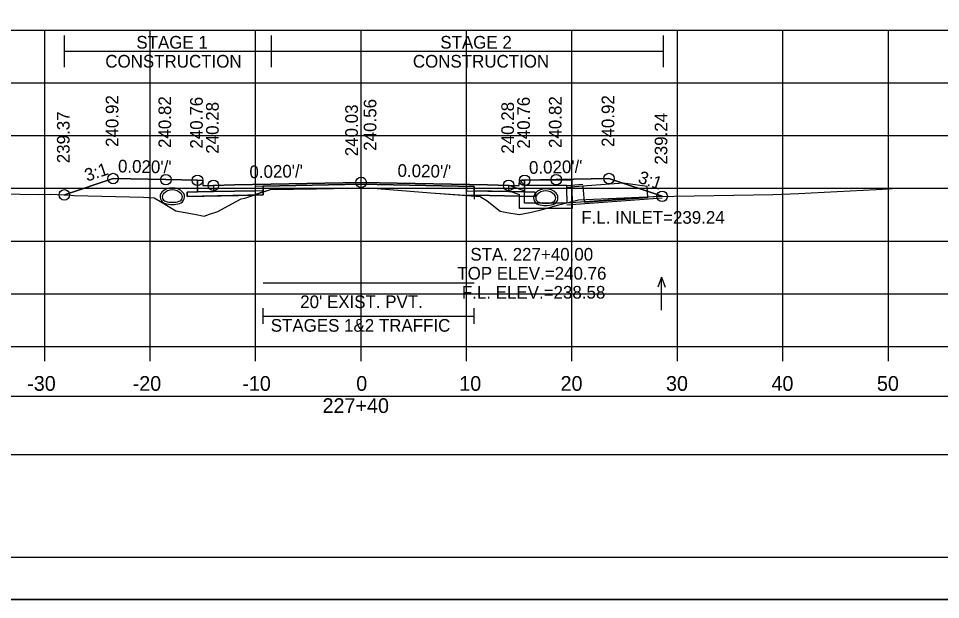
# Model space of a CAD drawing. Extents: x 1369627 to 1374022, y 380035 to 398173.
# Drawn here: x 1372066 to 1372153.5, y 386438.9 to 386494 of the extents above; entities that cross this region are included whole.
import ezdxf

# ---------------------------------------------------------------- set-up
doc = ezdxf.new("R2010")
doc.units = 0
for name, color, linetype in [('Default', 7, 'Continuous'), ('R_Alt Surface', 7, 'Continuous'), ('R_Axis', 7, 'Continuous'), ('R_Axis Annot', 7, 'Continuous'), ('R_Border', 7, 'Continuous'), ('R_Border Notes', 7, 'Continuous'), ('R_Drive', 7, 'Continuous'), ('R_Exist Surface', 7, 'Continuous'), ('R_Fin Surface', 7, 'Continuous'), ('R_Grid', 7, 'Continuous'), ('R_MOT', 7, 'Continuous'), ('R_No Plot', 7, 'Continuous'), ('R_Water', 7, 'Continuous'), ('R_Water Annot', 7, 'Continuous'), ('R_Xsect Elev', 7, 'Continuous'), ('R_Xsect Slope', 7, 'Continuous'), ('T_Vehicle Path Rt', 7, 'Continuous')]:
    doc.layers.add(name, color=color, linetype=linetype)

msp = doc.modelspace()

# ---------------------------------------------------------------- linework, layer by layer
at = {"layer": 'Default'}
for p, q in [((1372089.257, 386465.035), (1372089.257, 386466.535)), ((1372109.256, 386465.035), (1372109.256, 386466.535)), ((1372089.257, 386465.785), (1372109.256, 386465.785))]:
    msp.add_line(p, q, dxfattribs=at)
for points in [[(1372083.02, 386478.655), (1372083.52, 386478.655), (1372083.53, 386478.155), (1372084.53, 386478.175), (1372084.53, 386477.588), (1372083.03, 386477.558)], [(1372113.53, 386478.155), (1372113.54, 386478.655), (1372114.04, 386478.655), (1372114.03, 386477.558), (1372112.53, 386477.588), (1372112.53, 386478.175)], [(1371948.53, 386452.653), (1372248.53, 386452.653), (1372248.53, 386458.175), (1371948.53, 386458.175)]]:
    msp.add_lwpolyline(points, close=True, dxfattribs=at)
at = {"layer": 'R_Alt Surface'}
msp.add_lwpolyline([(1372083.03, 386478.656), (1372083.03, 386477.558), (1372084.53, 386477.588), (1372089.257, 386477.683), (1372089.257, 386478.099), (1372098.53, 386478.285), (1372109.257, 386478.07), (1372109.257, 386477.653), (1372112.53, 386477.588), (1372114.03, 386477.558), (1372114.031, 386478.656)], dxfattribs=at)
for points in [[(1372082.03, 386477.538), (1372083.03, 386477.558), (1372084.53, 386477.588), (1372089.257, 386477.683), (1372089.257, 386477.266), (1372082.03, 386477.121)], [(1372115.03, 386477.538), (1372114.03, 386477.558), (1372112.53, 386477.588), (1372109.257, 386477.653), (1372109.257, 386477.237), (1372115.03, 386477.121)]]:
    msp.add_lwpolyline(points, close=True, dxfattribs=at)
at = {"layer": 'R_Axis'}
for p, q in [((1371948.53, 386462.899), (1372248.53, 386462.899)), ((1372068.53, 386461.499), (1372068.53, 386462.899)), ((1372078.53, 386461.499), (1372078.53, 386462.899)), ((1372088.53, 386461.499), (1372088.53, 386462.899)), ((1372098.53, 386461.499), (1372098.53, 386462.899)), ((1372108.53, 386461.499), (1372108.53, 386462.899)), ((1372118.53, 386461.499), (1372118.53, 386462.899)), ((1372128.53, 386461.499), (1372128.53, 386462.899)), ((1372138.53, 386461.499), (1372138.53, 386462.899)), ((1372148.53, 386461.499), (1372148.53, 386462.899))]:
    msp.add_line(p, q, dxfattribs=at)
at = {"layer": 'R_Border'}
msp.add_line((1372256.71, 386442.899), (1371940.53, 386442.899), dxfattribs=at)
at = {"layer": 'R_Drive'}
msp.add_line((1372127.073, 386477.137), (1372118.04, 386476.476), dxfattribs=at)
for centre, radius, start, end in [((1372080.633, 386476.592), 1.354, 43.64848, 136.35152), ((1372080.633, 386476.592), 1.146, 43.64848, 136.35152), ((1372116.04, 386476.496), 1.354, 43.64848, 136.35152), ((1372116.04, 386476.496), 1.146, 43.64848, 136.35152), ((1372080.121, 386477.081), 0.646, 136.35152, 253.95293), ((1372080.121, 386477.081), 0.438, 136.35152, 253.95293), ((1372081.146, 386477.081), 0.438, 286.04707, 43.64848), ((1372081.146, 386477.081), 0.646, 286.04707, 43.64848), ((1372115.527, 386476.985), 0.646, 136.35152, 253.95293), ((1372115.527, 386476.985), 0.438, 136.35152, 253.95293), ((1372116.552, 386476.985), 0.438, 286.04707, 43.64848), ((1372116.552, 386476.985), 0.646, 286.04707, 43.64848), ((1372080.633, 386478.863), 2.5, 253.95293, 286.04707), ((1372080.633, 386478.863), 2.292, 253.95293, 286.04707), ((1372116.04, 386478.767), 2.5, 253.95293, 286.04707), ((1372116.04, 386478.767), 2.292, 253.95293, 286.04707)]:
    msp.add_arc(centre, radius, start, end, dxfattribs=at)
at = {"layer": 'R_Exist Surface'}
msp.add_lwpolyline([(1372062.621, 386477.398), (1372067.934, 386477.319), (1372069.095, 386477.346), (1372071.007, 386477.239), (1372071.306, 386477.222), (1372077.913, 386477.051), (1372078.899, 386476.978), (1372079.501, 386476.64), (1372080.953, 386475.744), (1372082.734, 386475.431), (1372083.645, 386475.267), (1372084.173, 386475.438), (1372084.945, 386475.681), (1372086.291, 386476.437), (1372087.157, 386476.887), (1372087.516, 386476.974), (1372089.953, 386477.775), (1372094.308, 386477.857), (1372099.257, 386477.947), (1372105.155, 386477.479), (1372109.819, 386477.128), (1372110.488, 386476.705), (1372111.724, 386475.736), (1372112.347, 386475.603), (1372113.536, 386475.408), (1372114.541, 386475.607), (1372115.469, 386475.814), (1372117.271, 386476.341), (1372119.14, 386476.792), (1372122.714, 386476.975), (1372126.346, 386477.127), (1372133.881, 386477.232), (1372137.59, 386477.313), (1372140.048, 386477.39), (1372141.225, 386477.46), (1372148.606, 386477.841), (1372148.881, 386477.883), (1372149.43, 386477.896), (1372150.021, 386477.893), (1372151.016, 386477.905), (1372154.398, 386477.886)], dxfattribs=at)
at = {"layer": 'R_Fin Surface'}
msp.add_lwpolyline([(1372070.395, 386477.273), (1372075.02, 386478.815), (1372080.02, 386478.715), (1372083.02, 386478.655), (1372083.52, 386478.655), (1372083.53, 386478.155), (1372084.53, 386478.175), (1372086.53, 386478.215), (1372098.53, 386478.455), (1372110.53, 386478.215), (1372112.53, 386478.175), (1372113.53, 386478.155), (1372113.54, 386478.655), (1372114.04, 386478.655), (1372117.04, 386478.715), (1372122.04, 386478.815), (1372127.073, 386477.137)], dxfattribs=at)
at = {"layer": 'R_Grid'}
for p, q in [((1371948.53, 386492.899), (1372248.53, 386492.899)), ((1372068.53, 386462.899), (1372068.53, 386492.899)), ((1372078.53, 386462.899), (1372078.53, 386492.899)), ((1372088.53, 386462.899), (1372088.53, 386492.899)), ((1372098.53, 386462.899), (1372098.53, 386492.899)), ((1372108.53, 386462.899), (1372108.53, 386492.899)), ((1372118.53, 386462.899), (1372118.53, 386492.899)), ((1372128.53, 386462.899), (1372128.53, 386492.899)), ((1372138.53, 386462.899), (1372138.53, 386492.899)), ((1372148.53, 386462.899), (1372148.53, 386492.899)), ((1371948.53, 386487.899), (1372248.53, 386487.899)), ((1371948.53, 386482.899), (1372248.53, 386482.899)), ((1371948.53, 386477.899), (1372248.53, 386477.899)), ((1371948.53, 386472.899), (1372248.53, 386472.899)), ((1371948.53, 386467.899), (1372248.53, 386467.899)), ((1371948.53, 386462.899), (1372248.53, 386462.899))]:
    msp.add_line(p, q, dxfattribs=at)
at = {"layer": 'R_MOT'}
for p, q in [((1372070.395, 386489.38), (1372070.395, 386492.38)), ((1372090.038, 386489.38), (1372090.038, 386492.38)), ((1372127.219, 386489.38), (1372127.219, 386492.38)), ((1372070.395, 386490.88), (1372127.219, 386490.88))]:
    msp.add_line(p, q, dxfattribs=at)
at = {"layer": 'R_No Plot'}
for p, q in [((1372119.548, 386478.253), (1372118.04, 386478.142)), ((1372127.073, 386476.971), (1372118.04, 386476.309)), ((1371928.129, 386438.92), (1372261.462, 386438.92))]:
    msp.add_line(p, q, dxfattribs=at)
for points in [[(1371928.122, 386652.253), (1372261.462, 386652.253), (1372261.462, 386438.916), (1371928.122, 386438.916)], [(1372174.45, 386648.359), (1372194.07, 386648.359), (1372194.07, 386638.479), (1372210.182, 386638.479), (1372233.381, 386638.479), (1372233.381, 386605.808), (1372256.589, 386605.808), (1372256.71, 386442.899), (1371940.53, 386442.899), (1371940.53, 386648.359)], [(1372098.53, 386478.455), (1372086.53, 386478.215), (1372084.53, 386478.175), (1372084.53, 386477.588), (1372088.53, 386477.668), (1372088.53, 386478.085), (1372098.53, 386478.285), (1372108.53, 386478.085), (1372108.53, 386477.668), (1372112.53, 386477.588), (1372112.53, 386478.175), (1372110.53, 386478.215)], [(1372088.53, 386477.668), (1372084.53, 386477.588), (1372083.03, 386477.558), (1372082.03, 386477.538), (1372082.03, 386477.121), (1372088.53, 386477.251)], [(1372108.53, 386477.668), (1372112.53, 386477.588), (1372114.03, 386477.558), (1372115.03, 386477.538), (1372115.03, 386477.121), (1372108.53, 386477.251)]]:
    msp.add_lwpolyline(points, close=True, dxfattribs=at)
for points in [[(1372083.02, 386478.655), (1372083.03, 386477.558), (1372084.53, 386477.588), (1372088.53, 386477.668), (1372088.53, 386478.085), (1372098.53, 386478.285), (1372108.53, 386478.085), (1372108.53, 386477.668), (1372112.53, 386477.588), (1372114.03, 386477.558), (1372114.04, 386478.655)], [(1372089.257, 386468.947), (1372109.257, 386468.947)]]:
    msp.add_lwpolyline(points, dxfattribs=at)
for centre in [(1372075.02, 386478.815), (1372122.04, 386478.815), (1372080.02, 386478.715), (1372083.02, 386478.655), (1372084.53, 386478.175), (1372098.53, 386478.455), (1372112.53, 386478.175), (1372114.04, 386478.655), (1372117.04, 386478.715), (1372070.395, 386477.273), (1372127.073, 386477.137)]:
    msp.add_circle(centre, 0.5, dxfattribs=at)
at = {"layer": 'R_Water'}
for p, q in [((1372113.707, 386478.494), (1372113.79, 386478.659)), ((1372113.707, 386478.494), (1372114.04, 386478.159)), ((1372118.54, 386478.659), (1372113.79, 386478.659)), ((1372118.54, 386477.159), (1372118.54, 386478.659)), ((1372112.54, 386478.179), (1372114.04, 386477.659)), ((1372112.54, 386477.65), (1372113.54, 386477.303)), ((1372118.04, 386478.159), (1372114.04, 386478.159)), ((1372114.04, 386477.159), (1372114.04, 386477.659)), ((1372118.04, 386477.159), (1372118.04, 386478.159)), ((1372119.56, 386478.087), (1372118.04, 386477.976)), ((1372113.54, 386477.159), (1372113.54, 386477.303)), ((1372127.073, 386477.137), (1372118.04, 386476.476))]:
    msp.add_line(p, q, dxfattribs=at)
for points in [[(1372112.54, 386477.65), (1372112.54, 386478.179)], [(1372118.54, 386477.159), (1372118.54, 386475.976), (1372116.04, 386475.976), (1372113.54, 386475.976), (1372113.54, 386477.159)], [(1372118.04, 386477.159), (1372118.04, 386476.476), (1372116.04, 386476.476), (1372114.04, 386476.476), (1372114.04, 386477.159)]]:
    msp.add_lwpolyline(points, dxfattribs=at)
msp.add_lwpolyline([(1372119.56, 386478.087), (1372119.67, 386476.591), (1372125.737, 386477.035), (1372125.661, 386478.074), (1372123.383, 386478.367)], close=True, dxfattribs=at)
for centre, radius, start, end in [((1372116.04, 386476.5), 1.354, 43.64848, 136.35152), ((1372116.04, 386476.5), 1.146, 43.64848, 136.35152), ((1372115.527, 386476.989), 0.646, 136.35152, 253.95293), ((1372115.527, 386476.989), 0.438, 136.35152, 253.95293), ((1372116.552, 386476.989), 0.438, 286.04707, 43.64848), ((1372116.552, 386476.989), 0.646, 286.04707, 43.64848), ((1372116.04, 386478.77), 2.5, 253.95293, 286.04707), ((1372116.04, 386478.77), 2.292, 253.95293, 286.04707)]:
    msp.add_arc(centre, radius, start, end, dxfattribs=at)
at = {"layer": 'R_Water Annot'}
for p, q in [((1372127.013, 386469.473), (1372126.663, 386468.512)), ((1372127.013, 386466.331), (1372127.013, 386469.473)), ((1372127.013, 386469.473), (1372127.363, 386468.512))]:
    msp.add_line(p, q, dxfattribs=at)
at = {"layer": 'R_Xsect Elev'}
msp.add_line((1372098.53, 386477.933), (1372098.53, 386487.933), dxfattribs=at)
at = {"layer": 'T_Vehicle Path Rt'}
for p, q in [((1372083.03, 386477.558), (1372083.02, 386478.655)), ((1372114.04, 386478.655), (1372114.03, 386477.558)), ((1372089.257, 386477.546), (1372088.349, 386477.248)), ((1372089.257, 386477.683), (1372089.257, 386477.546)), ((1372089.257, 386477.266), (1372089.257, 386477.546)), ((1372109.257, 386478.07), (1372109.257, 386476.857)), ((1372109.257, 386477.653), (1372109.257, 386478.07)), ((1372109.257, 386477.237), (1372109.257, 386477.653)), ((1372088.349, 386477.248), (1372082.03, 386477.121)), ((1372088.349, 386477.248), (1372089.257, 386477.266)), ((1372109.257, 386477.237), (1372109.257, 386477.17)), ((1372109.257, 386477.17), (1372109.257, 386477.237))]:
    msp.add_line(p, q, dxfattribs=at)
for points in [[(1372083.02, 386478.655), (1372080.02, 386478.715), (1372075.02, 386478.815), (1372070.395, 386477.273)], [(1372127.073, 386477.137), (1372122.04, 386478.815), (1372117.04, 386478.715), (1372114.04, 386478.655)], [(1372082.03, 386477.121), (1372082.03, 386477.538), (1372083.03, 386477.558)], [(1372109.257, 386478.07), (1372098.53, 386478.285), (1372089.257, 386478.099), (1372089.257, 386477.683)], [(1372089.257, 386477.546), (1372089.953, 386477.775), (1372094.308, 386477.857), (1372099.257, 386477.947), (1372105.155, 386477.479), (1372109.257, 386477.17)], [(1372114.03, 386477.558), (1372115.03, 386477.538), (1372115.03, 386477.121), (1372109.257, 386477.237)], [(1372070.395, 386477.273), (1372071.007, 386477.239), (1372071.306, 386477.222), (1372077.913, 386477.051), (1372078.899, 386476.978), (1372079.501, 386476.64), (1372080.953, 386475.744), (1372082.734, 386475.431), (1372083.645, 386475.267), (1372084.173, 386475.438), (1372084.945, 386475.681), (1372086.291, 386476.437), (1372087.157, 386476.887), (1372087.516, 386476.974), (1372088.349, 386477.248)], [(1372109.257, 386477.17), (1372109.819, 386477.128), (1372110.488, 386476.705), (1372111.724, 386475.736), (1372112.347, 386475.603), (1372113.536, 386475.408), (1372114.541, 386475.607), (1372115.469, 386475.814), (1372117.271, 386476.341), (1372119.14, 386476.792), (1372122.714, 386476.975), (1372126.346, 386477.127), (1372127.073, 386477.137)]]:
    msp.add_lwpolyline(points, dxfattribs=at)

# ---------------------------------------------------------------- texts
at = {"layer": 'R_Axis Annot'}
for s, height, p in [("20' EXIST. PVT.", 1.2, (1372092.76, 386466.542)), ('STAGES 1&2 TRAFFIC', 1.2, (1372089.964, 386464.303)), ('-30', 1.4, (1372066.871, 386458.699)), ('-20', 1.4, (1372076.871, 386458.699)), ('-10', 1.4, (1372087.268, 386458.699)), ('0', 1.4, (1372098.072, 386458.699)), ('10', 1.4, (1372107.841, 386458.699)), ('20', 1.4, (1372117.444, 386458.699)), ('30', 1.4, (1372127.444, 386458.699)), ('40', 1.4, (1372137.444, 386458.699)), ('50', 1.4, (1372147.444, 386458.699)), ('227+40', 1.4, (1372094.875, 386456.599))]:
    msp.add_text(s, height=height, dxfattribs=at).set_placement(p)
at = {"layer": 'R_Border Notes'}
msp.add_text('F.L. INLET=239.24', height=1.2, dxfattribs=at).set_placement((1372119.41, 386474.537))
at = {"layer": 'R_MOT'}
for s, p in [('STAGE 1', (1372077.222, 386491.136)), ('STAGE 2', (1372106.044, 386491.136)), ('CONSTRUCTION', (1372074.278, 386489.336)), ('CONSTRUCTION', (1372103.441, 386489.336))]:
    msp.add_text(s, height=1.2, dxfattribs=at).set_placement(p)
at = {"layer": 'R_Water Annot'}
for s, p in [('STA. 227+40.00', (1372108.895, 386471.04)), ('TOP ELEV.=240.76', (1372107.658, 386469.24)), ('F.L. ELEV.=238.58', (1372108.087, 386467.44))]:
    msp.add_text(s, height=1.2, dxfattribs=at).set_placement(p)
at = {"layer": 'R_Xsect Elev'}
for s, p in [('240.92', (1372075.52, 386481.815)), ('240.82', (1372080.52, 386481.715)), ('240.76', (1372083.52, 386481.655)), ('240.56', (1372099.981, 386481.455)), ('240.76', (1372114.54, 386481.655)), ('240.82', (1372117.54, 386481.715)), ('240.92', (1372122.54, 386481.815)), ('240.28', (1372085.03, 386481.175)), ('240.03', (1372098.23, 386480.933)), ('240.28', (1372113.03, 386481.175)), ('239.37', (1372070.895, 386480.273)), ('239.24', (1372127.573, 386480.137))]:
    msp.add_text(s, height=1.2, rotation=90, dxfattribs=at).set_placement(p)
at = {"layer": 'R_Xsect Slope'}
for s, rotation, p in [('3:1', 18.43323, (1372072.549, 386478.518)), ("0.020'/'", 358.85424, (1372075.47, 386479.406)), ("0.020'/'", 1.14576, (1372087.956, 386478.843)), ("0.020'/'", 358.85424, (1372101.98, 386478.986)), ("0.020'/'", 1.14576, (1372114.466, 386479.263)), ('3:1', 341.56677, (1372124.714, 386478.45))]:
    msp.add_text(s, height=1.2, rotation=rotation, dxfattribs=at).set_placement(p)

doc.saveas('drawing.dxf')
